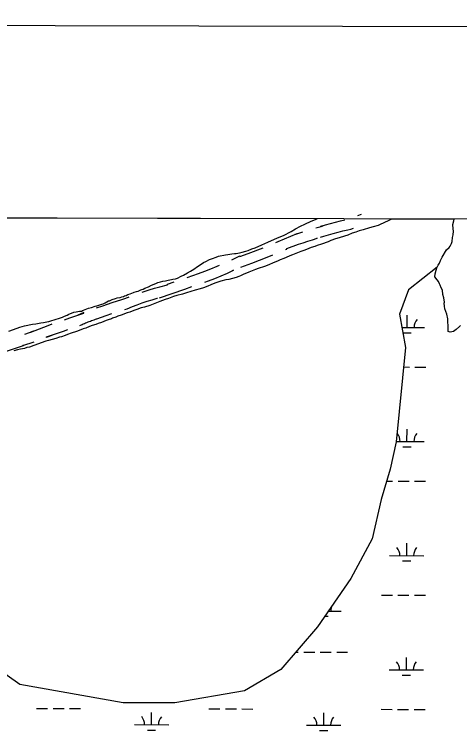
# Model space of a CAD drawing. Extents: x 3177385 to 3215275, y 903885 to 929304.
# Drawn here: x 3194893 to 3196190, y 925981 to 928089 of the extents above; entities that cross this region are included whole.
import ezdxf

# ---------------------------------------------------------------- set-up
doc = ezdxf.new("R2010")
doc.units = 0
for name, color, linetype in [('V-ANNO-SYMB', 7, 'Continuous'), ('V-GRID-FRAM', 7, 'Continuous'), ('V-ROAD-CNTR', 7, 'Continuous'), ('V-SITE-VEGE', 7, 'Continuous'), ('V-WETL-SWMP', 7, 'Continuous')]:
    doc.layers.add(name, color=color, linetype=linetype)

msp = doc.modelspace()

# ---------------------------------------------------------------- linework, layer by layer
at = {"layer": 'V-ANNO-SYMB'}
msp.add_lwpolyline([(3180720.1, 905172.5), (3213803.2, 905095.5), (3213856.5, 928012), (3180773.4, 928089), (3180720.1, 905172.5)], dxfattribs=at)
at = {"layer": 'V-GRID-FRAM'}
msp.add_lwpolyline([(3181653.7, 927525.9), (3181603.5, 909337.1), (3212939.2, 909264.2), (3212973.6, 927453), (3181653.7, 927525.9)], dxfattribs=at)
at = {"layer": 'V-ROAD-CNTR'}
msp.add_line((3195894.2, 927503), (3195904.6, 927506.8), dxfattribs=at)
for points in [[(3195771.8, 927466.6), (3195790.9, 927471.9), (3195790.9, 927472.8), (3195785.4, 927471), (3195799.8, 927475.5), (3195814.3, 927479.6), (3195828.8, 927483.5), (3195843.4, 927487.2), (3195856.4, 927490.2)], [(3195785.3, 927439.5), (3195794.5, 927442.4), (3195808.3, 927446.7), (3195822.3, 927450.7), (3195836.3, 927454.5), (3195850.4, 927458), (3195864.6, 927461.3), (3195873.5, 927463.2), (3195881.6, 927466.3)], [(3195654.7, 927424.2), (3195661.8, 927427.1), (3195716.9, 927450.8), (3195716.9, 927449.5), (3195710.5, 927447.2), (3195724.5, 927452.1), (3195733.5, 927455)], [(3195683.3, 927403.7), (3195686.9, 927405.2), (3195686.9, 927406.5), (3195720.6, 927418.9), (3195734.1, 927423.7), (3195747.7, 927428.1), (3195761.4, 927432.4), (3195775.2, 927436.4), (3195773.8, 927436)], [(3195527, 927374.1), (3195550.3, 927385.1), (3195550.3, 927383.1), (3195574.4, 927392), (3195617.7, 927408.9)], [(3195553.1, 927352.1), (3195585.1, 927364), (3195629.4, 927381.3), (3195646.4, 927388.3)], [(3195397, 927322.6), (3195429.8, 927333.7), (3195447.9, 927340.4), (3195465.9, 927347.4), (3195483.8, 927354.8), (3195490.5, 927357.7)], [(3195448.3, 927308.5), (3195458.6, 927312.3), (3195477.1, 927319.6), (3195495.4, 927327.1), (3195513.6, 927335), (3195531.7, 927343.2), (3195523, 927339.1)], [(3195265, 927279.3), (3195270.9, 927281.3), (3195286, 927286.2), (3195301.2, 927290.7), (3195316.5, 927295), (3195339.1, 927301.1), (3195339.1, 927302.7), (3195359.1, 927309.7)], [(3195316, 927262.9), (3195389.6, 927288.5), (3195410.5, 927295.5)], [(3195132.8, 927233.3), (3195150.8, 927239.6), (3195178.4, 927248.9), (3195206.1, 927257.8), (3195211.9, 927259.6), (3195226, 927265.2), (3195227.4, 927265.7)], [(3195215.4, 927229.3), (3195221.9, 927231.3), (3195236.9, 927237.3), (3195251.2, 927242.7), (3195265.7, 927247.9), (3195280.2, 927252.8), (3195294.9, 927257.5), (3195309.6, 927261.9), (3195309.9, 927262)], [(3195038.8, 927198.7), (3195055.1, 927204.4), (3195095.9, 927218.5), (3195095.9, 927220.6), (3195078.4, 927212.7), (3195082, 927214.3), (3195085.7, 927215.9), (3195089.4, 927217.4), (3195093.1, 927218.9), (3195095.2, 927219.8)], [(3195083.7, 927182.3), (3195090.5, 927185.3), (3195093.9, 927186.8), (3195097.4, 927188.3), (3195100.8, 927189.7), (3195104.3, 927191.1), (3195107.8, 927192.5), (3195111.3, 927193.9), (3195114.8, 927195.2), (3195118.3, 927196.5), (3195121.9, 927197.8), (3195125.4, 927199.1), (3195129, 927200.3), (3195132.5, 927201.5), (3195133.2, 927201.7), (3195160.5, 927211.2), (3195177.4, 927216.9)], [(3194923.4, 927157), (3194948.2, 927165.6), (3194948.2, 927165.3), (3194941.3, 927163), (3194953.9, 927167.5), (3194966.5, 927172.1), (3194978.9, 927177), (3194991.4, 927182.1), (3195003, 927187)], [(3194988.4, 927148.4), (3194990.1, 927149.1), (3195002.9, 927154.4), (3194986.9, 927147.6), (3194986.9, 927149.3), (3195035.8, 927166), (3195048.6, 927170.4)], [(3194858.5, 927103.7), (3194890.1, 927114), (3194919.3, 927123.9), (3194918.2, 927123.5), (3194918.2, 927123.8), (3194950.9, 927134.6)]]:
    msp.add_lwpolyline(points, dxfattribs=at)
at = {"layer": 'V-SITE-VEGE'}
for p, q in [((3195775.5, 927493), (3191273, 927503.5)), ((3195739.1, 927477.8), (3195758.3, 927486.7)), ((3195758.3, 927486.7), (3195775.5, 927493)), ((3195969.1, 927481.3), (3195959.3, 927477.1)), ((3195973.8, 927483.8), (3195969.1, 927481.3)), ((3195980.6, 927486.7), (3195973.8, 927483.8)), ((3195985.7, 927489.7), (3195980.6, 927486.7)), ((3195992.4, 927492.5), (3195985.7, 927489.7)), ((3196174.6, 927492.1), (3195992.4, 927492.5)), ((3196170.5, 927476.5), (3196173.1, 927487.1)), ((3196173.1, 927487.1), (3196174.6, 927492.1)), ((3195699.9, 927456.4), (3195712.2, 927464.4)), ((3195712.2, 927464.4), (3195726.3, 927471.5)), ((3195726.3, 927471.5), (3195739.1, 927477.8)), ((3195898, 927457.8), (3195887.8, 927454.1)), ((3195909.5, 927461.2), (3195898, 927457.8)), ((3195927.4, 927466.6), (3195909.5, 927461.2)), ((3195938.9, 927469.5), (3195927.4, 927466.6)), ((3195952.9, 927474.1), (3195938.9, 927469.5)), ((3195959.3, 927477.1), (3195952.9, 927474.1)), ((3196171.7, 927463.7), (3196170.5, 927476.5)), ((3196172.1, 927457.3), (3196171.7, 927463.7)), ((3195631.7, 927424.8), (3195659.4, 927437.4)), ((3195659.4, 927437.4), (3195677.3, 927445)), ((3195677.3, 927445), (3195699.9, 927456.4)), ((3195839.6, 927438.2), (3195828.6, 927434.8)), ((3195855.4, 927442.8), (3195839.6, 927438.2)), ((3195864.3, 927445.7), (3195855.4, 927442.8)), ((3195877.5, 927451.2), (3195864.3, 927445.7)), ((3195887.8, 927454.1), (3195877.5, 927451.2)), ((3196168.9, 927427.6), (3196169.8, 927438.6)), ((3196169.8, 927438.6), (3196171.6, 927446.3)), ((3196171.6, 927446.3), (3196172.1, 927457.3)), ((3195595, 927408.9), (3195613.8, 927417.3)), ((3195613.8, 927417.3), (3195631.7, 927424.8)), ((3195775.7, 927415.6), (3195768.5, 927412.6)), ((3195787.7, 927419.3), (3195775.7, 927415.6)), ((3195807.7, 927426.4), (3195787.7, 927419.3)), ((3195815.4, 927429.8), (3195807.7, 927426.4)), ((3195828.6, 927434.8), (3195815.4, 927429.8)), ((3196162.5, 927413.2), (3196166.8, 927421.2)), ((3196166.8, 927421.2), (3196168.9, 927427.6)), ((3195549, 927394.2), (3195557.1, 927395.9)), ((3195557.1, 927395.9), (3195567.8, 927398.8)), ((3195567.8, 927398.8), (3195574.6, 927400.5)), ((3195574.6, 927400.5), (3195585.2, 927405.5)), ((3195585.2, 927405.5), (3195595, 927408.9)), ((3195727.6, 927398.4), (3195703.3, 927388.3)), ((3195739.1, 927402.2), (3195727.6, 927398.4)), ((3195751, 927406.3), (3195739.1, 927402.2)), ((3195758.3, 927409.3), (3195751, 927406.3)), ((3195768.5, 927412.6), (3195758.3, 927409.3)), ((3196139.8, 927381), (3196152.6, 927402.6)), ((3196152.6, 927402.6), (3196159.5, 927409.4)), ((3196159.5, 927409.4), (3196162.5, 927413.2)), ((3195451.1, 927368.8), (3195461.8, 927374.3)), ((3195461.8, 927374.3), (3195470.3, 927377.2)), ((3195470.3, 927377.2), (3195480.9, 927381.9)), ((3195480.9, 927381.9), (3195488.2, 927384.4)), ((3195488.2, 927384.4), (3195508.2, 927388.5)), ((3195508.2, 927388.5), (3195515.4, 927389.7)), ((3195515.4, 927389.7), (3195526.9, 927391.4)), ((3195526.9, 927391.4), (3195534.1, 927391.8)), ((3195534.1, 927391.8), (3195539.7, 927392.6)), ((3195539.7, 927392.6), (3195549, 927394.2)), ((3195668, 927373.6), (3195662, 927370.7)), ((3195678.2, 927377.8), (3195668, 927373.6)), ((3195684.6, 927380.8), (3195678.2, 927377.8)), ((3195695.7, 927385.4), (3195684.6, 927380.8)), ((3195703.3, 927388.3), (3195695.7, 927385.4)), ((3196135, 927372.1), (3196139.8, 927381)), ((3195416.1, 927346.1), (3195426.8, 927354.1)), ((3195426.8, 927354.1), (3195434.1, 927358.7)), ((3195434.1, 927358.7), (3195443.9, 927365.5)), ((3195443.9, 927365.5), (3195451.1, 927368.8)), ((3195621.9, 927354.7), (3195603.2, 927348)), ((3195629.2, 927356.8), (3195621.9, 927354.7)), ((3195636, 927359.8), (3195629.2, 927356.8)), ((3195645.4, 927363.5), (3195636, 927359.8)), ((3195662, 927370.7), (3195645.4, 927363.5)), ((3196124.3, 927350), (3196127.7, 927358.1)), ((3196127.7, 927358.1), (3196131.6, 927364)), ((3196131.6, 927364), (3196135, 927372.1)), ((3195385.4, 927328.8), (3195397.8, 927335.5)), ((3195397.8, 927335.5), (3195406.3, 927341)), ((3195406.3, 927341), (3195416.1, 927346.1)), ((3195576.4, 927337.6), (3195560.2, 927330.8)), ((3195596, 927345.1), (3195576.4, 927337.6)), ((3195603.2, 927348), (3195596, 927345.1)), ((3196118.6, 927324.6), (3196118.7, 927332.6)), ((3196118.7, 927332.6), (3196121.7, 927343.7)), ((3196121.7, 927343.7), (3196124.3, 927350)), ((3195311.3, 927307.5), (3195318.6, 927310)), ((3195318.6, 927310), (3195325.8, 927311.7)), ((3195325.8, 927311.7), (3195333.5, 927312.9)), ((3195333.5, 927312.9), (3195336.9, 927313.3)), ((3195336.9, 927313.3), (3195341.1, 927314.6)), ((3195341.1, 927314.6), (3195350.9, 927316.7)), ((3195350.9, 927316.7), (3195355.2, 927317.1)), ((3195355.2, 927317.1), (3195362.4, 927318.7)), ((3195362.4, 927318.7), (3195368.8, 927320.4)), ((3195368.8, 927320.4), (3195379, 927325.9)), ((3195379, 927325.9), (3195385.4, 927328.8)), ((3195495, 927311.2), (3195486.1, 927308.3)), ((3195509.5, 927315), (3195495, 927311.2)), ((3195518.4, 927316.6), (3195509.5, 927315)), ((3195538.9, 927322.4), (3195518.4, 927316.6)), ((3195547, 927325), (3195538.9, 927322.4)), ((3195551.7, 927327.5), (3195547, 927325)), ((3195560.2, 927330.8), (3195551.7, 927327.5)), ((3196124.5, 927315.2), (3196118.6, 927324.6)), ((3196128.8, 927310.1), (3196124.5, 927315.2)), ((3196131.3, 927304.1), (3196128.8, 927310.1)), ((3195267.9, 927288.6), (3195273, 927291.1)), ((3195273, 927291.1), (3195283.6, 927295.3)), ((3195283.6, 927295.3), (3195293, 927300)), ((3195293, 927300), (3195305, 927304.6)), ((3195305, 927304.6), (3195311.3, 927307.5)), ((3195434.1, 927289.4), (3195419.6, 927284.8)), ((3195443.9, 927292.3), (3195434.1, 927289.4)), ((3195457.1, 927297), (3195443.9, 927292.3)), ((3195465.6, 927300.7), (3195457.1, 927297)), ((3195477.6, 927305.3), (3195465.6, 927300.7)), ((3195486.1, 927308.3), (3195477.6, 927305.3)), ((3196133.4, 927299.8), (3196131.3, 927304.1)), ((3196136.3, 927292.2), (3196133.4, 927299.8)), ((3196140.1, 927285.3), (3196136.3, 927292.2)), ((3195211.2, 927267.2), (3195214.2, 927268.5)), ((3195214.2, 927268.5), (3195218.9, 927270.2)), ((3195218.9, 927270.2), (3195224, 927272.3)), ((3195224, 927272.3), (3195230.8, 927274.4)), ((3195230.8, 927274.4), (3195240.2, 927278.6)), ((3195240.2, 927278.6), (3195242.3, 927279)), ((3195242.3, 927279), (3195249.1, 927281.5)), ((3195249.1, 927281.5), (3195253.4, 927282.7)), ((3195253.4, 927282.7), (3195258.1, 927284.4)), ((3195258.1, 927284.4), (3195261.1, 927286.1)), ((3195261.1, 927286.1), (3195264.9, 927287.4)), ((3195264.9, 927287.4), (3195267.9, 927288.6)), ((3195366.8, 927269.4), (3195357, 927266.5)), ((3195383.4, 927274), (3195366.8, 927269.4)), ((3195394.5, 927277.7), (3195383.4, 927274)), ((3195419.6, 927284.8), (3195394.5, 927277.7)), ((3196141.7, 927273), (3196140.1, 927285.3)), ((3196144.2, 927263.2), (3196141.7, 927273)), ((3195152, 927245.9), (3195157.6, 927248.4)), ((3195157.6, 927248.4), (3195167.8, 927253.9)), ((3195167.8, 927253.9), (3195170.3, 927254.3)), ((3195170.3, 927254.3), (3195173.8, 927256)), ((3195173.8, 927256), (3195178.4, 927258.1)), ((3195178.4, 927258.1), (3195187.8, 927261)), ((3195187.8, 927261), (3195192.5, 927262.7)), ((3195192.5, 927262.7), (3195201, 927264.3)), ((3195201, 927264.3), (3195206.1, 927265.6)), ((3195206.1, 927265.6), (3195211.2, 927267.2)), ((3195312.3, 927250.5), (3195297.8, 927244.7)), ((3195317.4, 927252.2), (3195312.3, 927250.5)), ((3195332.8, 927258.1), (3195317.4, 927252.2)), ((3195342.6, 927261), (3195332.8, 927258.1)), ((3195357, 927266.5), (3195342.6, 927261)), ((3196145.9, 927250.4), (3196144.2, 927263.2)), ((3196145.4, 927247), (3196145.9, 927250.4)), ((3196146.2, 927238.5), (3196145.4, 927247)), ((3195090.3, 927224.5), (3195092, 927225.8)), ((3195092, 927225.8), (3195094.1, 927227)), ((3195094.1, 927227), (3195109.4, 927232.5)), ((3195109.4, 927232.5), (3195118, 927234.6)), ((3195118, 927234.6), (3195128.2, 927238.3)), ((3195128.2, 927238.3), (3195133.3, 927240)), ((3195133.3, 927240), (3195138.8, 927241.7)), ((3195138.8, 927241.7), (3195147.8, 927244.2)), ((3195147.8, 927244.2), (3195152, 927245.9)), ((3195241.6, 927226.3), (3195229.3, 927221.2)), ((3195249.7, 927229.2), (3195241.6, 927226.3)), ((3195262.9, 927233.4), (3195249.7, 927229.2)), ((3195272.3, 927235.4), (3195262.9, 927233.4)), ((3195287.6, 927240.9), (3195272.3, 927235.4)), ((3195297.8, 927244.7), (3195287.6, 927240.9)), ((3196147, 927231.3), (3196146.2, 927238.5)), ((3196152.9, 927215.5), (3196147, 927231.3)), ((3195027.2, 927204.4), (3195033.6, 927207)), ((3195033.6, 927207), (3195038.7, 927209.5)), ((3195038.7, 927209.5), (3195046.8, 927212.8)), ((3195046.8, 927212.8), (3195051.5, 927215.4)), ((3195051.5, 927215.4), (3195056.2, 927217.5)), ((3195056.2, 927217.5), (3195059.2, 927218.7)), ((3195059.2, 927218.7), (3195066, 927221.2)), ((3195066, 927221.2), (3195072.8, 927222.5)), ((3195072.8, 927222.5), (3195083, 927224.1)), ((3195083, 927224.1), (3195090.3, 927224.5)), ((3195188.4, 927206.6), (3195179.4, 927203.2)), ((3195194.3, 927209.1), (3195188.4, 927206.6)), ((3195204.1, 927212.4), (3195194.3, 927209.1)), ((3195221.6, 927219.1), (3195204.1, 927212.4)), ((3195229.3, 927221.2), (3195221.6, 927219.1)), ((3196156.2, 927201.9), (3196152.9, 927215.5)), ((3194922.5, 927181.2), (3194945.5, 927185.8)), ((3194945.5, 927185.8), (3194955.3, 927187)), ((3194955.3, 927187), (3194970.2, 927189.9)), ((3194970.2, 927189.9), (3194978.3, 927191.1)), ((3194978.3, 927191.1), (3194987.6, 927192.8)), ((3194987.6, 927192.8), (3194993.2, 927194.4)), ((3194993.2, 927194.4), (3195002.1, 927196.9)), ((3195002.1, 927196.9), (3195008.9, 927198.6)), ((3195008.9, 927198.6), (3195027.2, 927204.4)), ((3195130.4, 927185.2), (3195119.8, 927181.8)), ((3195137.7, 927187.7), (3195130.4, 927185.2)), ((3195146.6, 927191.1), (3195137.7, 927187.7)), ((3195160.7, 927196.5), (3195146.6, 927191.1)), ((3195166.6, 927199), (3195160.7, 927196.5)), ((3195176.4, 927201.9), (3195166.6, 927199)), ((3195179.4, 927203.2), (3195176.4, 927201.9)), ((3196157.4, 927172.2), (3196156.2, 927201.9)), ((3194877.4, 927165.7), (3194900.8, 927174.5)), ((3194900.8, 927174.5), (3194909.3, 927177.4)), ((3194909.3, 927177.4), (3194922.5, 927181.2)), ((3195073.8, 927165.1), (3195058.5, 927159.6)), ((3195081.9, 927167.6), (3195073.8, 927165.1)), ((3195093.4, 927172.2), (3195081.9, 927167.6)), ((3195101.1, 927174.7), (3195093.4, 927172.2)), ((3195111.7, 927178.9), (3195101.1, 927174.7)), ((3195119.8, 927181.8), (3195111.7, 927178.9)), ((3196157.3, 927164.5), (3196157.4, 927172.2)), ((3196162.8, 927162.8), (3196157.3, 927164.5)), ((3196173, 927164.8), (3196162.8, 927162.8)), ((3196179.9, 927170.3), (3196173, 927164.8)), ((3196190.1, 927179.2), (3196179.9, 927170.3)), ((3196193.1, 927182.2), (3196190.1, 927179.2)), ((3195013.7, 927144.6), (3194992.4, 927138.3)), ((3195024.4, 927147.9), (3195013.7, 927144.6)), ((3195030.8, 927149.6), (3195024.4, 927147.9)), ((3195041.4, 927153.4), (3195030.8, 927149.6)), ((3195048.2, 927156.3), (3195041.4, 927153.4)), ((3195058.5, 927159.6), (3195048.2, 927156.3)), ((3194949.9, 927123.7), (3194937.5, 927119.5)), ((3194984.8, 927136.2), (3194949.9, 927123.7)), ((3194992.4, 927138.3), (3194984.8, 927136.2)), ((3194902.2, 927111.2), (3194891.5, 927108.7)), ((3194910.7, 927112.8), (3194902.2, 927111.2)), ((3194922.2, 927115.3), (3194910.7, 927112.8)), ((3194929.8, 927117.8), (3194922.2, 927115.3)), ((3194937.5, 927119.5), (3194929.8, 927117.8))]:
    msp.add_line(p, q, dxfattribs=at)
at = {"layer": 'V-WETL-SWMP'}
for p, q in [((3196037.8, 927176.7), (3196037.8, 927212.7)), ((3196021.8, 927176.7), (3196087.8, 927176.6)), ((3196025.7, 927161.3), (3196049.7, 927161.2)), ((3196027, 927061.3), (3196044.1, 927061.2)), ((3196060.1, 927061.2), (3196092.1, 927061.1)), ((3196037, 926844), (3196037.1, 926880)), ((3196006, 926844.1), (3196087, 926843.9)), ((3196025, 926828.6), (3196049, 926828.6)), ((3195977.7, 926728.7), (3195995.3, 926728.7)), ((3196011.3, 926728.6), (3196043.3, 926728.6)), ((3196059.3, 926728.5), (3196091.3, 926728.5)), ((3196036.2, 926511.3), (3196036.3, 926547.3)), ((3195986.2, 926511.5), (3196086.2, 926511.2)), ((3196024.2, 926495.9), (3196048.2, 926495.9)), ((3195962.5, 926396.1), (3195994.5, 926396)), ((3196010.5, 926396), (3196042.5, 926395.9)), ((3196058.5, 926395.9), (3196090.5, 926395.8)), ((3195807.8, 926350), (3195845.4, 926349.9)), ((3195797.2, 926334.6), (3195807.3, 926334.6)), ((3195713, 926230.2), (3195720.2, 926230.1)), ((3195736.2, 926230.1), (3195768.2, 926230)), ((3195784.2, 926230), (3195816.2, 926229.9)), ((3195832.2, 926229.9), (3195864.2, 926229.8)), ((3196035.4, 926178.7), (3196035.5, 926214.7)), ((3195985.4, 926178.8), (3196085.4, 926178.6)), ((3196023.4, 926163.3), (3196047.4, 926163.2)), ((3194958, 926065.7), (3194990, 926065.7)), ((3195006, 926065.6), (3195038, 926065.6)), ((3195053.9, 926065.5), (3195085.9, 926065.4)), ((3195292.7, 926018.5), (3195292.8, 926054.5)), ((3195459.9, 926064.6), (3195491.9, 926064.5)), ((3195507.9, 926064.5), (3195539.9, 926064.4)), ((3195555.9, 926064.4), (3195587.9, 926064.3)), ((3195794.6, 926017.4), (3195794.7, 926053.4)), ((3195961.8, 926063.4), (3195993.8, 926063.3)), ((3196009.8, 926063.3), (3196041.8, 926063.2)), ((3196057.8, 926063.2), (3196089.8, 926063.1)), ((3195242.7, 926018.7), (3195342.7, 926018.4)), ((3195280.6, 926003.1), (3195304.6, 926003.1)), ((3195744.6, 926017.5), (3195844.6, 926017.2)), ((3195782.6, 926002), (3195806.6, 926001.9))]:
    msp.add_line(p, q, dxfattribs=at)
msp.add_lwpolyline([(3196193.1, 927182.2), (3196190.1, 927179.2), (3196179.9, 927170.3), (3196173, 927164.8), (3196162.8, 927162.8), (3196157.3, 927164.5), (3196157.4, 927172.2), (3196156.2, 927201.9), (3196152.9, 927215.5), (3196147, 927231.3), (3196146.2, 927238.5), (3196145.4, 927247), (3196145.9, 927250.4), (3196144.2, 927263.2), (3196141.7, 927273), (3196140.1, 927285.3), (3196136.3, 927292.2), (3196133.4, 927299.8), (3196131.3, 927304.1), (3196128.8, 927310.1), (3196124.5, 927315.2), (3196118.6, 927324.6), (3196118.7, 927332.6), (3196121.7, 927343.7), (3196124.3, 927350), (3196125.4, 927352.6), (3196041.3, 927286.2), (3196014.8, 927215.4), (3196032.5, 927118), (3196005.9, 926843.6), (3195988.3, 926763.9), (3195961.7, 926675.4), (3195935.2, 926560.3), (3195873.2, 926445.2), (3195775.9, 926303.6), (3195669.8, 926179.7), (3195563.6, 926117.7), (3195360.2, 926082.3), (3195209.8, 926082.3), (3194909, 926135.4), (3194696.7, 926285.9)], dxfattribs=at)
for centre, start, end in [((3196093, 927177), 139.0948, 180.6385), ((3195981.7, 926844.6), 359.0948, 40.6385), ((3196092.2, 926844.4), 139.0948, 180.6385), ((3195981, 926511.9), 359.0948, 40.6385), ((3196091.5, 926511.7), 139.0948, 180.6385), ((3195850.6, 926350.4), 151.5326, 180.6385), ((3195850.6, 926350.4), 139.0948, 139.485), ((3195980.2, 926179.3), 359.0948, 40.6385), ((3196090.7, 926179), 139.0948, 180.6385), ((3195237.4, 926019.1), 359.0948, 40.6385), ((3195347.9, 926018.9), 139.0948, 180.6385), ((3195739.4, 926018), 359.0948, 40.6385), ((3195849.8, 926017.7), 139.0948, 180.6385)]:
    msp.add_arc(centre, 35.2, start, end, dxfattribs=at)

doc.saveas('drawing.dxf')
